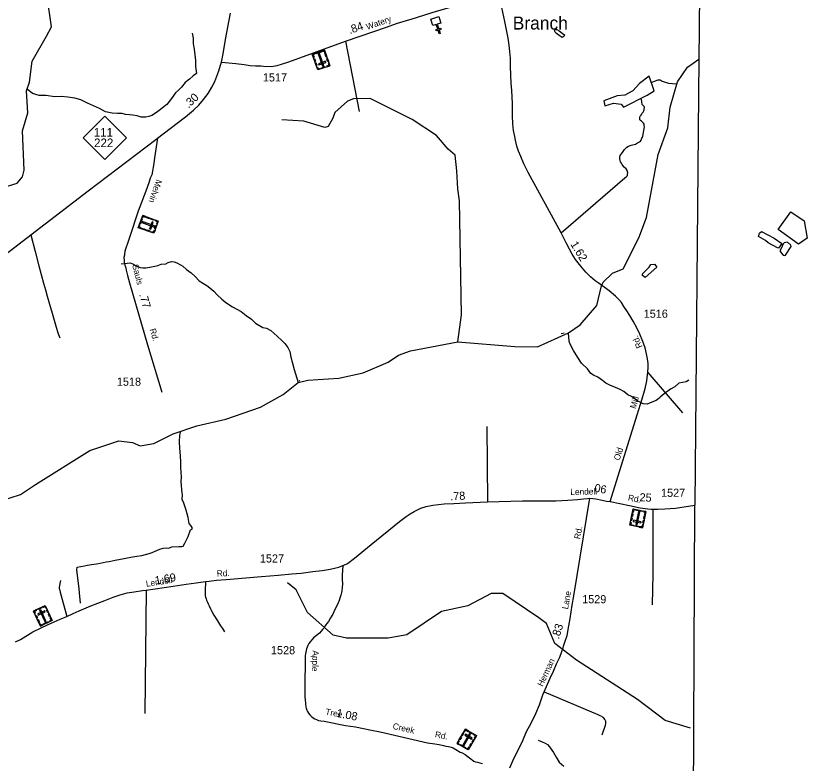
# Model space of a CAD drawing. Extents: x 2206922 to 2357709, y 510027 to 673830.
# Drawn here: x 2339495 to 2351662, y 651009 to 662507 of the extents above; entities that cross this region are included whole.
import ezdxf

# ---------------------------------------------------------------- set-up
doc = ezdxf.new("R2010")
doc.units = 0
for name, color, linetype in [('Exist Boundary Political CountyLine', 7, 'Continuous'), ('Exist Civil Demographics Community Label', 7, 'Continuous'), ('Exist Cultural Cemetery CELL', 7, 'Continuous'), ('Exist Cultural Church CELL', 7, 'Continuous'), ('Exist Hydrographic Creek Single Shore', 7, 'Continuous'), ('Exist Hydrographic Misc Water Feature', 7, 'Continuous'), ('Exist Hydrographic Pond Under 1500 Sq Ft', 7, 'Continuous'), ('Exist Road Non-System Type 51', 7, 'Continuous'), ('Exist Road Primary NC Attributed', 7, 'Continuous'), ('Exist Road Primary NC Mileage Hundredths English Label', 7, 'Continuous'), ('Exist Road Primary NC Shield CELL', 7, 'Continuous'), ('Exist Road Primary NC Shield Number Label', 7, 'Continuous'), ('Exist Road Secondary Mileage Hundredths English Label', 7, 'Continuous'), ('Exist Road Secondary Type 41 Attributed', 7, 'Continuous'), ('Exist Road Secondary Type 51 Attributed', 7, 'Continuous'), ('Exist Road Secondary Type 51 Label', 7, 'Continuous'), ('Exist Road Secondary Type 51 Number Label', 7, 'Continuous')]:
    doc.layers.add(name, color=color, linetype=linetype)

msp = doc.modelspace()

# ---------------------------------------------------------------- linework, layer by layer
at = {"layer": 'Exist Boundary Political CountyLine'}
for points in [[(2350077, 670055), (2350076, 669935), (2350035, 665638), (2350028, 664908), (2349993, 661307), (2349933, 654977)], [(2349433, 613927), (2349306, 628042), (2349930, 638442), (2349896, 645816), (2349933, 654977)]]:
    msp.add_lwpolyline(points, dxfattribs=at)
at = {"layer": 'Exist Cultural Cemetery CELL'}
for points in [[(2344324, 661739), (2344136, 661674), (2344053, 661915), (2344241, 661980)], [(2344084, 661925), (2344088, 661915), (2344067, 661907), (2344080, 661869), (2344070, 661866), (2344053, 661915)], [(2344190, 661950), (2344110, 661922), (2344106, 661933), (2344187, 661961)], [(2344212, 661731), (2344229, 661737), (2344163, 661929), (2344145, 661923)], [(2344210, 661969), (2344213, 661958), (2344234, 661965), (2344247, 661927), (2344258, 661931), (2344241, 661980)], [(2344264, 661914), (2344278, 661873), (2344267, 661869), (2344253, 661910)], [(2344087, 661850), (2344101, 661809), (2344091, 661805), (2344076, 661846)], [(2344109, 661788), (2344123, 661747), (2344112, 661743), (2344098, 661784)], [(2344263, 661790), (2344257, 661808), (2344146, 661769), (2344152, 661752)], [(2344310, 661780), (2344299, 661776), (2344310, 661746), (2344272, 661733), (2344275, 661722), (2344324, 661739)], [(2344286, 661850), (2344300, 661809), (2344289, 661806), (2344275, 661846)], [(2344122, 661715), (2344133, 661719), (2344143, 661688), (2344181, 661702), (2344185, 661691), (2344136, 661674)], [(2344254, 661715), (2344205, 661698), (2344202, 661709), (2344250, 661726)], [(2341685, 659350), (2341618, 659162), (2341378, 659247), (2341445, 659435)], [(2341436, 659377), (2341408, 659297), (2341397, 659301), (2341426, 659381)], [(2341621, 659257), (2341627, 659275), (2341436, 659342), (2341430, 659325)], [(2341434, 659404), (2341445, 659400), (2341452, 659421), (2341490, 659407), (2341494, 659418), (2341445, 659435)], [(2341511, 659412), (2341552, 659397), (2341548, 659386), (2341507, 659401)], [(2341574, 659389), (2341615, 659375), (2341611, 659364), (2341570, 659378)], [(2341644, 659364), (2341640, 659354), (2341671, 659343), (2341657, 659305), (2341668, 659301), (2341685, 659350)], [(2341389, 659278), (2341400, 659275), (2341393, 659254), (2341431, 659240), (2341427, 659230), (2341378, 659247)], [(2341450, 659234), (2341491, 659219), (2341487, 659209), (2341446, 659223)], [(2341607, 659334), (2341589, 659340), (2341550, 659229), (2341568, 659223)], [(2341660, 659280), (2341643, 659231), (2341632, 659235), (2341649, 659284)], [(2341512, 659212), (2341553, 659197), (2341549, 659187), (2341509, 659201)], [(2341578, 659177), (2341581, 659187), (2341612, 659177), (2341625, 659215), (2341636, 659211), (2341618, 659162)], [(2349131, 654631), (2348936, 654670), (2348986, 654920), (2349181, 654881)], [(2348983, 654847), (2348975, 654805), (2348963, 654807), (2348972, 654849)], [(2349019, 654914), (2349016, 654902), (2348995, 654907), (2348987, 654867), (2348976, 654869), (2348986, 654920)], [(2349030, 654681), (2349048, 654678), (2349088, 654877), (2349070, 654880)], [(2349123, 654881), (2349040, 654898), (2349042, 654909), (2349125, 654892)], [(2349149, 654887), (2349147, 654876), (2349168, 654872), (2349160, 654832), (2349171, 654830), (2349181, 654881)], [(2348970, 654782), (2348962, 654740), (2348950, 654742), (2348959, 654785)], [(2349105, 654706), (2349108, 654724), (2348993, 654748), (2348989, 654729)], [(2349154, 654746), (2349146, 654704), (2349135, 654706), (2349143, 654749)], [(2349168, 654812), (2349159, 654770), (2349148, 654772), (2349156, 654815)], [(2348944, 654713), (2348956, 654711), (2348949, 654679), (2348989, 654671), (2348987, 654660), (2348936, 654671)], [(2349059, 654646), (2349008, 654656), (2349010, 654667), (2349061, 654657)], [(2349140, 654674), (2349129, 654676), (2349122, 654644), (2349083, 654652), (2349080, 654642), (2349131, 654631)], [(2339766, 653350), (2339947, 653433), (2340054, 653202), (2339873, 653119)], [(2339833, 653381), (2339881, 653403), (2339885, 653392), (2339838, 653371)], [(2339965, 653394), (2339955, 653389), (2339941, 653418), (2339905, 653401), (2339900, 653412), (2339947, 653433)], [(2339784, 653311), (2339795, 653315), (2339781, 653345), (2339818, 653362), (2339813, 653372), (2339766, 653350)], [(2339815, 653243), (2339797, 653283), (2339808, 653287), (2339826, 653248)], [(2339832, 653305), (2339840, 653288), (2339947, 653338), (2339939, 653355)], [(2339877, 653369), (2339861, 653361), (2339945, 653177), (2339962, 653185)], [(2339985, 653323), (2339967, 653362), (2339978, 653367), (2339996, 653328)], [(2340013, 653263), (2339995, 653302), (2340005, 653307), (2340023, 653268)], [(2339844, 653182), (2339825, 653222), (2339836, 653226), (2339854, 653187)], [(2339903, 653133), (2339898, 653143), (2339878, 653134), (2339861, 653171), (2339851, 653166), (2339873, 653119)], [(2339920, 653153), (2339997, 653189), (2340002, 653178), (2339925, 653143)], [(2340024, 653188), (2340019, 653199), (2340039, 653208), (2340022, 653245), (2340032, 653249), (2340054, 653202)], [(2346407, 651534), (2346578, 651433), (2346450, 651213), (2346278, 651314)], [(2346347, 651433), (2346369, 651470), (2346379, 651464), (2346357, 651427)], [(2346486, 651453), (2346470, 651463), (2346367, 651288), (2346383, 651278)], [(2346385, 651496), (2346395, 651491), (2346411, 651518), (2346446, 651498), (2346452, 651508), (2346407, 651534)], [(2346408, 651454), (2346398, 651438), (2346500, 651379), (2346509, 651395)], [(2346471, 651496), (2346515, 651470), (2346510, 651460), (2346465, 651486)], [(2346557, 651396), (2346547, 651401), (2346563, 651429), (2346528, 651450), (2346534, 651459), (2346579, 651433)], [(2346306, 651298), (2346312, 651307), (2346293, 651319), (2346314, 651353), (2346304, 651359), (2346278, 651314)], [(2346313, 651375), (2346335, 651412), (2346345, 651406), (2346323, 651369)], [(2346476, 651281), (2346498, 651319), (2346508, 651313), (2346486, 651276)], [(2346510, 651338), (2346532, 651376), (2346542, 651370), (2346520, 651333)], [(2346333, 651295), (2346406, 651252), (2346401, 651242), (2346327, 651285)], [(2346421, 651230), (2346427, 651240), (2346446, 651229), (2346466, 651264), (2346476, 651258), (2346450, 651213)]]:
    msp.add_lwpolyline(points, close=True, dxfattribs=at)
at = {"layer": 'Exist Cultural Church CELL'}
msp.add_lwpolyline([(2346030, 662395), (2345975, 662378), (2345998, 662305), (2346028, 662315), (2346033, 662300), (2346002, 662290), (2346020, 662233), (2346005, 662228), (2345987, 662285), (2345956, 662276), (2345952, 662291), (2345982, 662301), (2345960, 662374), (2345905, 662357), (2345873, 662458), (2345998, 662497)], close=True, dxfattribs=at)
at = {"layer": 'Exist Hydrographic Creek Single Shore'}
for points in [[(2339284, 659860), (2339516, 659932), (2339599, 660030), (2339622, 660133), (2339599, 660739), (2339678, 661015), (2339658, 661355), (2339707, 661484), (2339744, 661807), (2339964, 662192), (2340042, 662339), (2339976, 662803)], [(2346291, 657489), (2347166, 657418), (2347516, 657415), (2347990, 657631), (2348170, 657755), (2348430, 658050), (2348502, 658351), (2348523, 658409), (2348667, 658548), (2348833, 658612), (2349072, 659089), (2349193, 659405), (2349373, 660374), (2349518, 660784), (2349556, 661100), (2349668, 661492), (2349822, 661715), (2349998, 661839)], [(2349869, 651546), (2349480, 651667), (2349053, 651991), (2348113, 652592), (2347781, 652850), (2347652, 653157), (2347535, 653247), (2346983, 653620), (2346801, 653620), (2346446, 653430), (2346042, 653343), (2345505, 652981), (2345221, 652932), (2344581, 652932), (2344375, 652980), (2343980, 653327), (2343806, 653675), (2343672, 653783)]]:
    msp.add_lwpolyline(points, dxfattribs=at)
at = {"layer": 'Exist Hydrographic Misc Water Feature'}
for points in [[(2347895, 662173), (2347850, 662204), (2347810, 662236), (2347786, 662255), (2347778, 662277), (2347785, 662295), (2347811, 662299), (2347849, 662276), (2347894, 662238), (2347930, 662217), (2347920, 662189), (2347895, 662173)], [(2342207, 662241), (2342219, 662164), (2342222, 662074), (2342237, 661996), (2342256, 661818), (2342258, 661730), (2342272, 661618), (2342222, 661582), (2342163, 661535), (2342098, 661479), (2342044, 661412), (2341995, 661363), (2341949, 661321), (2341887, 661234), (2341814, 661145), (2341748, 661092), (2341719, 661068), (2341659, 661021), (2341586, 660976), (2341538, 660960), (2341492, 660947), (2341424, 660950), (2341360, 660966), (2341292, 660977), (2341242, 660984), (2341182, 660988), (2341131, 661005), (2341059, 661006), (2340976, 661007), (2340873, 661030), (2340779, 661079), (2340688, 661122), (2340598, 661164), (2340493, 661213), (2340403, 661238), (2340293, 661255), (2340195, 661268), (2340091, 661260), (2339959, 661279), (2339855, 661281), (2339750, 661310), (2339668, 661380)], [(2349266, 661479), (2349288, 661489), (2349312, 661501), (2349372, 661520), (2349400, 661522), (2349430, 661504), (2349464, 661489), (2349532, 661470), (2349592, 661464), (2349660, 661461)], [(2346291, 657489), (2346346, 657905), (2346317, 659663), (2346289, 659846), (2346274, 660122), (2346249, 660364), (2346144, 660458), (2345962, 660666), (2345591, 660911), (2344945, 661234), (2344688, 661231), (2344594, 661195), (2344401, 661020), (2344371, 660932), (2344295, 660805), (2344244, 660790), (2343921, 660884), (2343585, 660905)], [(2351411, 659492), (2351615, 659354), (2351662, 659085), (2351531, 658994), (2351216, 659219), (2351411, 659492)], [(2350962, 659187), (2351154, 659085), (2351270, 659005), (2351223, 658932), (2351205, 658940), (2351063, 659012), (2351020, 659049), (2350911, 659110), (2350929, 659161), (2350962, 659187)], [(2351415, 658958), (2351411, 658980), (2351357, 659027), (2351306, 659016), (2351292, 659001), (2351277, 658965), (2351259, 658918), (2351241, 658893), (2351252, 658878), (2351263, 658860), (2351292, 658824), (2351314, 658820), (2351328, 658824), (2351415, 658958)], [(2341113, 658694), (2341205, 658701), (2341251, 658707), (2341303, 658686), (2341342, 658662), (2341404, 658637), (2341448, 658632), (2341494, 658629), (2341554, 658641), (2341633, 658656), (2341678, 658665), (2341731, 658685), (2341803, 658694), (2341835, 658714), (2341886, 658727), (2341927, 658724), (2341971, 658706), (2342025, 658675), (2342063, 658657), (2342118, 658606), (2342192, 658555), (2342251, 658498), (2342312, 658432), (2342380, 658389), (2342429, 658360), (2342479, 658324), (2342538, 658271), (2342592, 658212), (2342663, 658147), (2342724, 658099), (2342826, 658031), (2342895, 657992), (2342957, 657956), (2343034, 657899), (2343117, 657838), (2343182, 657779), (2343294, 657710), (2343348, 657703), (2343417, 657668), (2343463, 657623), (2343516, 657575), (2343584, 657510), (2343629, 657465), (2343676, 657405), (2343706, 657341), (2343725, 657254), (2343750, 657162), (2343772, 657066), (2343835, 656868)], [(2349313, 658688), (2349352, 658638), (2349171, 658480), (2349131, 658511), (2349128, 658540), (2349231, 658638), (2349260, 658683), (2349313, 658688)], [(2347924, 657625), (2347877, 657616)], [(2349844, 656902), (2349803, 656877), (2349690, 656855), (2349629, 656801), (2349563, 656765), (2349463, 656689), (2349403, 656641), (2349381, 656620), (2349339, 656590), (2349273, 656565), (2349200, 656534), (2349140, 656537), (2349095, 656562), (2349049, 656582), (2349011, 656612), (2348960, 656649), (2348906, 656676), (2348842, 656726), (2348789, 656757), (2348713, 656790), (2348630, 656825), (2348564, 656856), (2348517, 656898), (2348441, 656950), (2348376, 656980), (2348337, 657005), (2348282, 657076), (2348194, 657161), (2348137, 657251), (2348071, 657360), (2348007, 657478), (2347998, 657554), (2347990, 657631)], [(2338924, 654936), (2339568, 655142), (2339799, 655295), (2340632, 655822), (2341080, 655969), (2341289, 655944), (2341406, 655890), (2341614, 655925), (2341912, 656078), (2342277, 656198), (2342725, 656304), (2343256, 656487), (2343604, 656681), (2343835, 656868), (2343984, 656903), (2344459, 656933), (2344833, 657013), (2345222, 657177), (2345379, 657285), (2345561, 657355), (2346291, 657489)], [(2343852, 656899), (2343862, 656888)], [(2340491, 653469), (2340473, 653629), (2340468, 653696), (2340458, 653771), (2340433, 653983), (2340438, 654026), (2340492, 654033), (2340553, 654046), (2340595, 654054), (2340659, 654065), (2340733, 654078), (2340791, 654088), (2340885, 654106), (2340930, 654112), (2341022, 654131), (2341104, 654146), (2341184, 654161), (2341264, 654178), (2341354, 654193), (2341431, 654205), (2341544, 654233), (2341591, 654248), (2341638, 654270), (2341708, 654303), (2341758, 654315), (2341810, 654320), (2341845, 654318), (2341895, 654338), (2342003, 654345), (2342045, 654343), (2342065, 654350), (2342095, 654395), (2342144, 654497), (2342180, 654600), (2342206, 654611), (2342204, 654637), (2342183, 654665), (2342161, 654697), (2342146, 654787), (2342114, 654901), (2342077, 655009), (2342053, 655067), (2342055, 655141), (2342051, 655165), (2342045, 655221), (2342044, 655279), (2342039, 655339), (2342041, 655413), (2342039, 655487), (2342030, 655560), (2342034, 655642), (2342028, 655736), (2342017, 655858), (2342012, 655954), (2342015, 656058), (2342030, 656116)], [(2347526, 651364), (2347588, 651335), (2347633, 651315), (2347667, 651294), (2347700, 651262), (2347761, 651175), (2347805, 651103), (2347850, 651026), (2347921, 650965)]]:
    msp.add_lwpolyline(points, dxfattribs=at)
at = {"layer": 'Exist Hydrographic Pond Under 1500 Sq Ft'}
msp.add_lwpolyline([(2348549, 661123), (2348686, 661164), (2348804, 661149), (2348840, 661101), (2349201, 661286), (2349307, 661355), (2349234, 661579), (2349082, 661464), (2348981, 661355), (2348858, 661286), (2348742, 661277), (2348535, 661199), (2348549, 661123)], dxfattribs=at)
at = {"layer": 'Exist Road Non-System Type 51'}
for p, q in [((2344565, 662117), (2344773, 661035)), ((2349212, 657020), (2349747, 656399)), ((2346737, 656189), (2346746, 655031)), ((2341499, 653671), (2341478, 651774))]:
    msp.add_line(p, q, dxfattribs=at)
for points in [[(2347880, 659166), (2348856, 660013), (2348882, 660035), (2348897, 660053), (2348901, 660069), (2348903, 660091), (2348895, 660129), (2348880, 660151), (2348848, 660181), (2348830, 660204), (2348817, 660220), (2348807, 660240), (2348793, 660260), (2348785, 660282), (2348781, 660306), (2348780, 660330), (2348788, 660356), (2348804, 660378), (2348823, 660406), (2348835, 660420), (2348855, 660451), (2348874, 660471), (2348890, 660485), (2348914, 660503), (2348954, 660516), (2349020, 660535), (2349053, 660553), (2349065, 660559), (2349083, 660567), (2349097, 660581), (2349107, 660596), (2349113, 660610), (2349122, 660626), (2349128, 660638), (2349134, 660656), (2349160, 660800), (2349158, 660818), (2349154, 660838), (2349144, 660858), (2349136, 660868), (2349115, 660886), (2349099, 660899), (2349091, 660909), (2349087, 660925), (2349087, 660943), (2349094, 660963), (2349108, 660981), (2349122, 661002), (2349140, 661024), (2349152, 661044), (2349155, 661060), (2349155, 661072), (2349163, 661097), (2349154, 661111), (2349145, 661123), (2349126, 661144), (2349114, 661224)], [(2339723, 659140), (2339792, 658881), (2339846, 658660), (2339886, 658525), (2339920, 658396), (2339949, 658290), (2339976, 658193), (2340011, 658072), (2340051, 657930), (2340093, 657790), (2340143, 657631), (2340171, 657552)], [(2349289, 654917), (2349289, 653924), (2349279, 653443)], [(2340182, 653821), (2340169, 653771), (2340165, 653739), (2340160, 653719), (2340160, 653697), (2340164, 653685), (2340174, 653641), (2340277, 653265)], [(2342409, 653805), (2342407, 653658), (2342408, 653626), (2342408, 653590), (2342410, 653562), (2342419, 653536), (2342427, 653515), (2342435, 653495), (2342452, 653461), (2342466, 653429), (2342495, 653373), (2342509, 653342), (2342538, 653286), (2342593, 653199), (2342644, 653121), (2342670, 653080), (2342703, 653030)], [(2347620, 652106), (2348441, 651758), (2348474, 651742), (2348500, 651730), (2348512, 651724), (2348518, 651718), (2348530, 651710), (2348538, 651695), (2348548, 651679), (2348554, 651669), (2348559, 651661), (2348563, 651651), (2348563, 651639), (2348563, 651623), (2348561, 651619), (2348557, 651591), (2348505, 651440)]]:
    msp.add_lwpolyline(points, dxfattribs=at)
at = {"layer": 'Exist Road Primary NC Attributed'}
for points in [[(2342655, 661794), (2342682, 661921), (2342721, 662141), (2342796, 662547)], [(2341673, 660623), (2341866, 660774), (2342104, 660952), (2342226, 661056), (2342308, 661134), (2342380, 661219), (2342451, 661312), (2342508, 661409), (2342552, 661497), (2342583, 661577), (2342615, 661659), (2342642, 661750), (2342655, 661794)], [(2336514, 655946), (2336653, 656084), (2336811, 656238), (2336929, 656363), (2337030, 656471), (2337105, 656553), (2337142, 656594), (2337291, 656763), (2338366, 658023), (2338457, 658128), (2338501, 658178), (2338602, 658273), (2338671, 658330), (2338767, 658404), (2338920, 658523), (2339206, 658743), (2339723, 659140), (2340607, 659813), (2341649, 660604), (2341673, 660623)]]:
    msp.add_lwpolyline(points, dxfattribs=at)
at = {"layer": 'Exist Road Primary NC Shield CELL'}
msp.add_lwpolyline([(2340532, 660629), (2340865, 660962), (2341198, 660629), (2340865, 660296)], close=True, dxfattribs=at)
at = {"layer": 'Exist Road Secondary Type 41 Attributed'}
msp.add_lwpolyline([(2341673, 660623), (2341627, 660323), (2341615, 660236), (2341606, 660177), (2341596, 660118), (2341587, 660059), (2341562, 660007), (2341540, 659938), (2341491, 659811), (2341376, 659501), (2341243, 659099), (2341211, 659004), (2341185, 658932), (2341181, 658918), (2341173, 658879), (2341167, 658847), (2341163, 658825), (2341156, 658787), (2341161, 658741), (2341161, 658717), (2341173, 658671), (2341185, 658630), (2341191, 658596), (2341213, 658514), (2341243, 658401), (2341518, 657445), (2341737, 656716)], dxfattribs=at)
at = {"layer": 'Exist Road Secondary Type 51 Attributed'}
for points in [[(2342655, 661794), (2342875, 661772), (2343005, 661759), (2343098, 661743), (2343182, 661736), (2343266, 661737), (2343304, 661733), (2343419, 661730), (2343513, 661742), (2343579, 661764), (2343692, 661801), (2344565, 662117), (2344997, 662268), (2345176, 662330), (2345365, 662394), (2345586, 662459), (2345961, 662578), (2346922, 662855)], [(2348635, 655033), (2349048, 656369), (2349123, 656616), (2349161, 656736), (2349178, 656794), (2349199, 656890), (2349208, 656986), (2349212, 657020), (2349217, 657106), (2349216, 657160), (2349207, 657232), (2349191, 657307), (2349169, 657401), (2349134, 657498), (2349087, 657609), (2349041, 657706), (2348986, 657807), (2348935, 657898), (2348891, 657967), (2348845, 658035), (2348808, 658097), (2348766, 658144), (2348717, 658193), (2348615, 658275), (2348499, 658362), (2348448, 658397), (2348404, 658430), (2348329, 658493), (2348258, 658564), (2348181, 658655), (2348142, 658705), (2348099, 658760), (2348050, 658842), (2348010, 658917), (2347956, 659015), (2347880, 659166), (2347372, 660095), (2347304, 660232), (2347257, 660342), (2347222, 660423), (2347197, 660503), (2347176, 660592), (2347165, 660650), (2347148, 660742), (2347137, 660845), (2347133, 660967), (2347129, 661156), (2347120, 661359), (2347109, 661471), (2347104, 661590), (2347098, 661736), (2347099, 661857), (2347089, 661959), (2347080, 662057), (2347063, 662164), (2347038, 662292), (2347012, 662420), (2346922, 662855)], [(2344521, 654049), (2344537, 654056), (2344593, 654082), (2344703, 654161), (2344956, 654374), (2345392, 654729), (2345495, 654802), (2345556, 654844), (2345621, 654882), (2345669, 654907), (2345722, 654934), (2345804, 654958), (2345904, 654978), (2345994, 654991), (2346083, 655000), (2346231, 655005), (2346407, 655014), (2346746, 655031), (2347285, 655043), (2347481, 655043), (2347685, 655045), (2347799, 655045), (2347889, 655050), (2347983, 655056), (2348130, 655066), (2348224, 655078), (2348284, 655081), (2348319, 655084)], [(2347090, 650938), (2347154, 651082), (2347216, 651209), (2347289, 651360), (2347347, 651494), (2347417, 651625), (2347492, 651774), (2347546, 651909), (2347600, 652059), (2347620, 652106), (2347668, 652224), (2347711, 652316), (2347762, 652427), (2347808, 652535), (2347857, 652640), (2347890, 652728), (2347938, 652869), (2347971, 652973), (2347999, 653124), (2348018, 653234), (2348047, 653440), (2348074, 653582), (2348319, 655084)], [(2348319, 655084), (2348412, 655074), (2348509, 655056), (2348575, 655042), (2348635, 655033)], [(2348635, 655033), (2348930, 654972), (2349093, 654940), (2349210, 654922), (2349265, 654919), (2349289, 654917), (2349365, 654915), (2349471, 654924), (2349638, 654934), (2349933, 654977)], [(2339492, 652876), (2339569, 652913), (2339758, 653029), (2339883, 653092), (2339983, 653138), (2340086, 653183), (2340177, 653224), (2340277, 653265), (2340378, 653310), (2340468, 653351), (2340646, 653428), (2340864, 653514), (2340989, 653563), (2341100, 653601), (2341208, 653628), (2341312, 653647), (2341444, 653665), (2341499, 653671), (2341914, 653734), (2342113, 653763), (2342266, 653785), (2342409, 653805), (2342466, 653811), (2342579, 653823), (2342727, 653836), (2343272, 653882), (2343526, 653900), (2343739, 653920), (2343883, 653932), (2344059, 653956), (2344207, 653974), (2344326, 653993), (2344394, 654008), (2344460, 654027), (2344521, 654049)], [(2344521, 654049), (2344513, 653901), (2344514, 653835), (2344515, 653769), (2344510, 653711), (2344506, 653663), (2344501, 653633), (2344491, 653593), (2344478, 653549), (2344466, 653511), (2344435, 653439), (2344400, 653372), (2344367, 653302), (2344331, 653246), (2344302, 653191), (2344278, 653157), (2344247, 653115), (2344229, 653086), (2344211, 653066), (2344190, 653038), (2344164, 653008), (2344073, 652935), (2344045, 652908), (2344018, 652876), (2343998, 652850), (2343983, 652820), (2343975, 652795), (2343963, 652767), (2343957, 652745), (2343952, 652719), (2343948, 652693), (2343944, 652659), (2343937, 652145), (2343937, 652083), (2343940, 652033), (2343943, 651979), (2343947, 651939), (2343949, 651916), (2343954, 651878), (2343960, 651854), (2343971, 651824), (2343981, 651804), (2343993, 651778), (2344015, 651752), (2344033, 651737), (2344048, 651721), (2344066, 651707), (2344092, 651693), (2344116, 651682), (2344150, 651668), (2344184, 651660), (2344235, 651653), (2344561, 651591), (2344719, 651567), (2344840, 651540), (2344940, 651520), (2345094, 651489), (2345824, 651324), (2345936, 651306), (2346002, 651295), (2346072, 651281), (2346104, 651272), (2346146, 651268), (2346186, 651255), (2346221, 651243), (2346261, 651220), (2346327, 651180), (2346357, 651169), (2346402, 651141), (2346452, 651108), (2346492, 651076), (2346517, 651057), (2346539, 651041), (2346561, 651031), (2346595, 651022), (2346631, 651016), (2346671, 651005)]]:
    msp.add_lwpolyline(points, dxfattribs=at)

# ---------------------------------------------------------------- texts
at = {"layer": 'Exist Civil Demographics Community Label'}
msp.add_text('Branch', height=200, dxfattribs=at).set_placement((2347135, 662296))
at = {"layer": 'Exist Road Primary NC Mileage Hundredths English Label'}
msp.add_text('.30', height=125, rotation=43.442, dxfattribs=at).set_placement((2342149, 661079))
at = {"layer": 'Exist Road Primary NC Shield Number Label'}
for s, p in [('111', (2340693, 660649)), ('222', (2340698, 660487))]:
    msp.add_text(s, height=132.5, dxfattribs=at).set_placement(p)
at = {"layer": 'Exist Road Secondary Mileage Hundredths English Label'}
for s, rotation, p in [('.84', 19.2858, (2344630, 662225)), ('1.62', 301.0583, (2348016, 658994)), ('.77', 286.1229, (2341390, 658219)), ('.06', 349.4578, (2348336, 655195)), ('.78', 2.8642, (2346176, 655052)), ('.25', 356.9888, (2349035, 655042)), ('1.69', 10.0685, (2341644, 653756)), ('.83', 72.5261, (2347844, 652910)), ('1.08', 349.2515, (2344416, 651723))]:
    msp.add_text(s, height=125, rotation=rotation, dxfattribs=at).set_placement(p)
at = {"layer": 'Exist Road Secondary Type 51 Label'}
for s, rotation, p in [('Watery', 19.1233, (2344899, 662290)), ('Melvin', 250.6673, (2341656, 659997)), ('Sauls', 283.9506, (2341284, 658671)), ('Rd.', 286.1229, (2341551, 657682)), ('Rd.', 113.4152, (2349131, 657416)), ('Mill', 72.8335, (2349025, 656454)), ('Old', 72.8335, (2348776, 655659)), ('Lendell', 1.1245, (2348022, 655135)), ('Rd.', 349.9559, (2348901, 655049)), ('Rd.', 80.288, (2348172, 654450)), ('Lendell', 8.6053, (2341502, 653722)), ('Rd.', 2.8275, (2342587, 653878)), ('Lane', 79.529, (2347984, 653371)), ('Apple', 267.9349, (2344058, 652745)), ('Herman', 65.3541, (2347595, 652181)), ('Tree', 349.2515, (2344249, 651758)), ('Creek', 347.2585, (2345283, 651537)), ('Rd.', 349.3371, (2345933, 651408))]:
    msp.add_text(s, height=95, rotation=rotation, dxfattribs=at).set_placement(p)
at = {"layer": 'Exist Road Secondary Type 51 Number Label'}
for s, p in [('1517', (2343293, 661497)), ('1516', (2349148, 657862)), ('1518', (2341048, 656816)), ('1527', (2349415, 655107)), ('1527', (2343247, 654096)), ('1529', (2348202, 653469)), ('1528', (2343417, 652685))]:
    msp.add_text(s, height=125, dxfattribs=at).set_placement(p)

doc.saveas('drawing.dxf')
